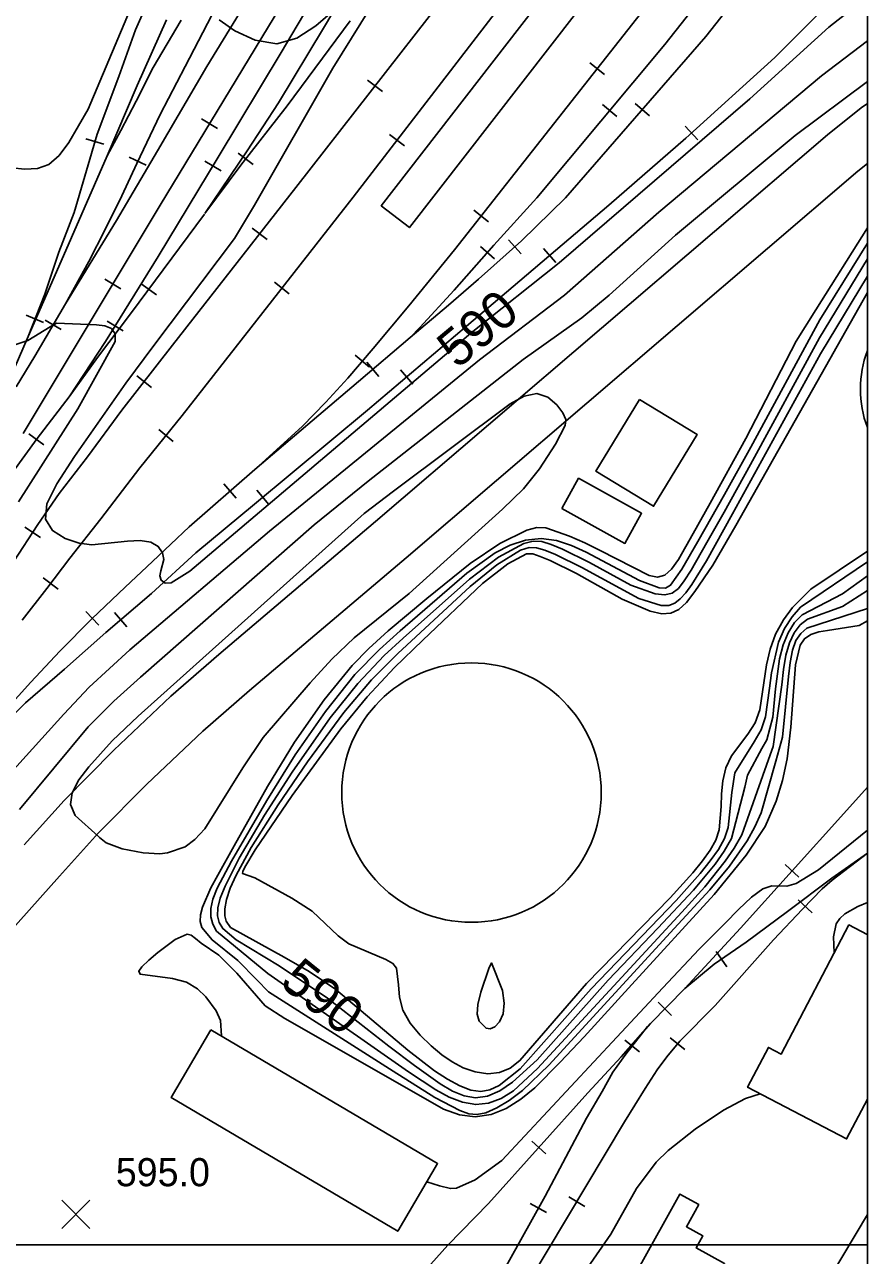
# Model space of a CAD drawing. Extents: x 79600 to 91800, y 75600 to 84400.
# Drawn here: x 89551 to 90000, y 77994 to 78651 of the extents above; entities that cross this region are included whole.
import ezdxf

# ---------------------------------------------------------------- set-up
doc = ezdxf.new("R2010")
doc.units = 0
for name, color, linetype in [('080-090$0$BLDG', 7, 'Continuous'), ('080-090$0$GRID', 7, 'Continuous'), ('080-090$0$INDEX', 7, 'Continuous'), ('080-090$0$INDXLBL', 7, 'Continuous'), ('080-090$0$INTER', 7, 'Continuous'), ('080-090$0$ROAD', 7, 'Continuous'), ('080-090$0$RR', 7, 'Continuous'), ('080-090$0$SPOTMARK', 7, 'Continuous'), ('080-090$0$SPOTS', 7, 'Continuous')]:
    doc.layers.add(name, color=color, linetype=linetype)

# ---------------------------------------------------------------- blocks, each defined once
blk = doc.blocks.new('080-090$0$SPOTS')
at = {"layer": '080-090$0$SPOTMARK'}
for p, q in [((-0.5, -0.5), (0.5, 0.5)), ((-0.5, 0.5), (0.5, -0.5))]:
    blk.add_line(p, q, dxfattribs=at)

msp = doc.modelspace()

# ---------------------------------------------------------------- linework, layer by layer
at = {"layer": '080-090$0$BLDG'}
for points in [[(89845.31, 78688.78), (89740.77, 78554), (89755.81, 78542.34), (89860.35, 78677.12)], [(89878.5, 78450.68), (89855.29, 78412.42), (89886.02, 78393.77), (89909.23, 78432.03)], [(89837.11, 78392.51), (89870.71, 78373.88), (89879.64, 78390), (89846.05, 78408.63)], [(89650.02, 78114.57), (89770.86, 78043.2), (89749.59, 78007.19), (89628.75, 78078.55)], [(89878.12, 77949.43), (89875.24, 77944.25), (89865.44, 77949.7), (89861.43, 77942.48), (89855.07, 77946.01), (89900.06, 78026.95), (89910.1, 78021.37), (89903.54, 78009.58), (89912.34, 78004.69), (89908.78, 77998.29), (89923.87, 77989.91), (89895.87, 77939.55)]]:
    msp.add_lwpolyline(points, close=True, dxfattribs=at)
for points in [[(90000, 78165.49), (89999.96, 78165.42), (89990.16, 78170.54), (89954.11, 78101.59), (89947.26, 78105.17), (89936.15, 78083.92), (89988.87, 78056.35), (90000, 78077.64)], [(90000, 78016.16), (89811.25, 77699.76)]]:
    msp.add_lwpolyline(points, dxfattribs=at)
msp.add_circle((89788.93, 78241.05), 69.17, dxfattribs=at)
msp.add_arc((90054.35, 78456.22), 58.08, 159.352, 200.648, dxfattribs=at)
at = {"layer": '080-090$0$GRID'}
for p, q in [((90000, 80000), (90000, 76000)), ((90000, 78000), (85000, 78000))]:
    msp.add_line(p, q, dxfattribs=at)
at = {"layer": '080-090$0$INDEX'}
for points in [[(89543.88, 78574.21), (89550.87, 78573.44), (89557.47, 78573.78), (89563.58, 78576.04), (89569.14, 78580.81), (89574.33, 78587.69), (89584.49, 78605.45), (89614.81, 78677.27)], [(89739.94, 78667.47), (89714.95, 78627.34), (89673.22, 78554.3), (89662.61, 78536.43), (89619.56, 78479.54), (89604.66, 78459.3), (89577.29, 78420.22), (89567.89, 78405.75), (89562.54, 78394.94), (89561.75, 78386.88), (89565.56, 78380.79), (89572.3, 78376.5), (89579.84, 78373.97), (89586.5, 78373.08), (89605.49, 78375.13), (89612.19, 78375.45), (89617.91, 78374.62), (89621.92, 78372.28), (89624.22, 78368.94), (89624.94, 78365.35), (89623.38, 78359.25), (89622.84, 78356.62), (89623.53, 78354.24), (89625.56, 78352.73), (89628.86, 78352.86), (89638.69, 78359.19), (89789.61, 78486.96), (89835.64, 78523.52), (89937.4, 78610.94), (89979.42, 78649.12), (90000, 78665.49)], [(89654.32, 78653.06), (89662.74, 78647.24), (89673.57, 78642.19), (89685.08, 78640.32), (89695.88, 78643.31), (89705.94, 78649.93), (89724.95, 78666.48)], [(90000, 78525.69), (89974.48, 78483.6), (89937.72, 78416.05), (89923.58, 78390.65), (89914.44, 78374.37), (89906, 78359.74), (89902.37, 78354.01), (89899.21, 78349.88), (89896, 78347.37), (89892.07, 78346.43), (89886.93, 78346.97), (89873.93, 78351.68), (89851.87, 78363.68), (89837.48, 78370.79), (89831.4, 78373.31), (89826.44, 78374.86), (89821.88, 78375.17), (89816.8, 78373.93), (89803.27, 78366.57), (89787.85, 78354.89), (89752.55, 78323.48), (89742.34, 78314.13), (89728.28, 78299.28), (89713.53, 78280.9), (89693.3, 78252.02), (89678.51, 78229.02), (89665.06, 78206.08), (89657.52, 78191.2), (89654.96, 78184.81), (89653.62, 78179.58), (89653.47, 78175.34), (89654.42, 78171.77), (89656.39, 78168.58), (89663.45, 78162.58), (89686.47, 78148.67), (89712.21, 78131.47), (89744.87, 78105.78), (89758.51, 78095.49), (89772.17, 78085.73), (89778.72, 78081.91), (89784.98, 78079.36), (89791.14, 78078.37), (89797.45, 78079.24), (89804.09, 78082.11), (89810.88, 78086.61), (89823.92, 78098.55), (89861.72, 78141.01), (89888.23, 78168.85), (89907.37, 78189.05), (89918.82, 78202.82), (89923.66, 78209.75), (89927.51, 78216.65), (89934.64, 78243.91), (89936.13, 78250.34), (89943.79, 78264.64), (89946.43, 78269.15), (89949.56, 78281.22), (89951.1, 78296.44), (89953.19, 78312.44), (89955.13, 78319.8), (89957.77, 78326.3), (89961.14, 78331.68), (89965.16, 78335.76), (89986.82, 78347.01), (90000, 78356.69)]]:
    msp.add_lwpolyline(points, dxfattribs=at)
at = {"layer": '080-090$0$INTER'}
msp.add_line((89654.35, 78063.43), (89656.04, 78062.44), dxfattribs=at)
for points in [[(89526.27, 78232.85), (89571.59, 78282.81), (89585.13, 78297.21), (89606.83, 78317.09), (89681.19, 78380.53), (89793.28, 78471.79), (89838.5, 78506.33), (89888.81, 78550.49), (89975.59, 78623.19), (90000, 78641.89)], [(90000, 78620.22), (89961.57, 78591.47), (89897.72, 78538.36), (89862.26, 78506.35), (89847.84, 78494.21), (89816.44, 78471.94), (89733.78, 78407.19), (89705.1, 78383.78), (89612.52, 78302.58), (89598.3, 78289.88), (89584.54, 78276.19), (89548.03, 78232.13)], [(90000, 78542.26), (89972.51, 78498.49), (89962.09, 78481.79), (89935.26, 78429.8), (89916.22, 78395.42), (89907.19, 78379.16), (89899.25, 78365.37), (89895.61, 78360.27), (89891.96, 78357.02), (89888.08, 78355.95), (89883.7, 78356.76), (89857.57, 78370.14), (89849.27, 78374.22), (89841.17, 78377.85), (89828.54, 78382.18), (89823.68, 78382.34), (89818.35, 78380.99), (89804.06, 78373.94), (89788.15, 78363.24), (89765.08, 78344.57), (89744.55, 78327.25), (89734.13, 78317.9), (89725.37, 78308.78), (89710.44, 78290.43), (89694.64, 78267.89), (89680.18, 78244.33), (89662.47, 78212.62), (89653.6, 78197.08), (89649.92, 78190.29), (89645.43, 78179.92), (89644.49, 78175.93), (89644.31, 78172.41), (89645.12, 78169.12), (89650.65, 78162.47), (89664.29, 78151.54), (89674.4, 78141.25), (89680.7, 78134.84), (89747.12, 78092.48), (89769.46, 78078.56), (89782.71, 78071.59), (89787.55, 78069.77), (89791.83, 78069.33), (89796.52, 78070.36), (89802.36, 78072.92), (89809.09, 78076.92), (89816.19, 78082.23), (89830.17, 78095.78), (89897, 78168.54), (89916.07, 78189.12), (89926.54, 78201.79), (89935.87, 78215.38), (89940.03, 78222.76), (89943.41, 78230.28), (89951.13, 78257.83), (89954.75, 78270.65), (89957.89, 78302.93), (89958.78, 78310.45), (89960.07, 78316.93), (89961.92, 78322.07), (89964.43, 78325.94), (89967.67, 78328.74), (90000, 78339.3)], [(90000, 78534.04), (89974.65, 78493.08), (89937.88, 78425.3), (89923.8, 78400), (89909.63, 78374.86), (89901.14, 78360.23), (89895.05, 78351.57), (89892.42, 78350.08), (89889.05, 78350.19), (89878.48, 78354.14), (89850.13, 78369.24), (89842.28, 78372.83), (89834.22, 78375.47), (89826.01, 78376.55), (89817.75, 78375.62), (89809.56, 78372.92), (89801.58, 78368.85), (89786.45, 78358.05), (89750.92, 78327.31), (89739.84, 78317.35), (89726.79, 78304.06), (89711.07, 78284.34), (89694.95, 78261.12), (89679.77, 78236.81), (89660.99, 78204.54), (89653.38, 78190.15), (89651.09, 78184.27), (89649.94, 78179.23), (89649.91, 78174.82), (89650.96, 78170.86), (89653.04, 78167.23), (89680.36, 78144.55), (89755.26, 78092.24), (89769.88, 78082.58), (89777.11, 78078.68), (89784.22, 78075.92), (89791.19, 78074.73), (89798.01, 78075.46), (89804.69, 78077.98), (89811.25, 78082.08), (89824.14, 78093.88), (89901.05, 78177.37), (89913.3, 78190.77), (89924.17, 78204.44), (89928.93, 78211.45), (89933, 78218.53), (89947.27, 78258.75), (89949.84, 78265.56), (89954.41, 78298.49), (89955.28, 78306.76), (89956.54, 78314.32), (89958.4, 78320.86), (89960.93, 78326.26), (89964.19, 78330.48), (89968.16, 78333.52), (89986.78, 78340.22), (90000, 78348.81)], [(90000, 78516.37), (89975.01, 78475.09), (89928.09, 78389.61), (89914.19, 78364.72), (89906.33, 78351.99), (89903.14, 78347.63), (89900.23, 78344.37), (89897.4, 78342.07), (89894.18, 78340.84), (89890.06, 78340.83), (89878.18, 78344.62), (89847.72, 78361.12), (89833.67, 78367.99), (89828.05, 78370.28), (89823.63, 78371.64), (89819.64, 78371.77), (89815.08, 78370.33), (89802.4, 78362.45), (89788.14, 78350.89), (89749.57, 78315.24), (89735.61, 78301.11), (89720.8, 78283.71), (89701.5, 78257.38), (89685.84, 78234.56), (89671.38, 78211.77), (89663.39, 78196.96), (89660.33, 78190.07), (89658.27, 78184.01), (89657.4, 78179.11), (89657.46, 78175.33), (89658.07, 78172.58), (89660.48, 78169.15), (89689.13, 78153.27), (89702.31, 78145.61), (89716.66, 78136.08), (89754.92, 78103.73), (89769.22, 78092.75), (89776.15, 78088.2), (89782.66, 78084.67), (89788.57, 78082.44), (89793.83, 78081.73), (89798.74, 78082.58), (89803.73, 78084.93), (89814.88, 78093.79), (89852.74, 78136.42), (89898.03, 78183.6), (89910.78, 78197.91), (89916.22, 78204.69), (89920.55, 78210.8), (89923.75, 78216.54), (89925.85, 78222.4), (89927.7, 78241.14), (89929.32, 78251.58), (89939.67, 78268.14), (89943.4, 78274.58), (89945.73, 78281.49), (89947.85, 78296.73), (89948.83, 78305), (89952.58, 78321.33), (89955.85, 78328.57), (89959.9, 78334.83), (89964.39, 78339.89), (90000, 78364.13)], [(90000, 78507.71), (89929.83, 78383.51), (89917.6, 78362.41), (89908.08, 78348.21), (89903.51, 78342.48), (89899.42, 78338.62), (89895.29, 78336.66), (89890.42, 78336.44), (89884.27, 78337.79), (89869.18, 78344.18), (89844.83, 78357.89), (89830.88, 78364.76), (89825.59, 78366.99), (89821.65, 78368.31), (89818.17, 78368.36), (89808.32, 78363.11), (89794.8, 78352.46), (89762.95, 78322.3), (89747.83, 78307.76), (89733.24, 78292.12), (89719.21, 78275.04), (89693.35, 78239.58), (89673.59, 78210.46), (89668.03, 78201.29), (89666.95, 78199.04), (89666.79, 78197.93), (89673.33, 78195.69), (89693.11, 78184.85), (89704.04, 78177.82), (89717.83, 78164.71), (89723.55, 78160.33), (89743.22, 78151.98), (89747.03, 78149.97), (89749.03, 78147.5), (89750, 78138.54), (89750.52, 78132.03), (89752.4, 78125.03), (89756.31, 78118.16), (89761.63, 78111.76), (89767.45, 78106.07), (89773.03, 78101.3), (89778.56, 78097.42), (89784.44, 78094.38), (89790.91, 78092.19), (89797.58, 78091.17), (89803.91, 78091.72), (89809.52, 78094.12), (89814.72, 78098.19), (89850.32, 78139.19), (89894.91, 78184.95), (89907, 78198.34), (89912.12, 78204.63), (89916.2, 78210.31), (89919.16, 78215.67), (89920.99, 78221.17), (89921.96, 78233.59), (89922.17, 78240.37), (89922.93, 78247.33), (89924.59, 78254.18), (89927.48, 78260.62), (89936.3, 78272.13), (89940.24, 78278.21), (89942.7, 78285.15), (89946.26, 78309.23), (89948.15, 78317.5), (89951.06, 78325.53), (89955.19, 78333.09), (89960.1, 78339.83), (89969.82, 78349.6), (90000, 78369.84)], [(89543.85, 78479.33), (89552.3, 78482.13), (89564.21, 78489.43), (89567.66, 78491.43), (89589.04, 78490.45), (89593.51, 78490.02), (89596.99, 78488.51), (89598.96, 78485.73), (89598.94, 78481.6), (89578.97, 78445.73), (89547.42, 78396.15)], [(90000, 78332.63), (89995.66, 78330.08), (89978.78, 78327.5), (89974.04, 78326.72), (89969.83, 78325.37), (89966.47, 78323.13), (89964.15, 78319.72), (89961.7, 78309.2), (89959.11, 78276), (89957.3, 78259.13), (89954.73, 78247.5), (89951.3, 78236.51), (89945.47, 78222.96), (89935.42, 78207.69), (89918.36, 78186.67), (89874.5, 78138.65), (89848.94, 78110.85), (89836.21, 78097.38), (89822.63, 78083.71), (89815.29, 78077.64), (89807.49, 78072.7), (89799.34, 78069.37), (89790.95, 78068.15), (89782.45, 78069.29), (89773.96, 78072.28), (89714.56, 78106.14), (89689.49, 78120.54), (89679, 78127.38), (89663.85, 78144.82), (89654.19, 78154.31), (89644.87, 78160.83), (89641.83, 78163.29), (89639.55, 78164.99), (89637.31, 78165.57), (89630.97, 78162.72), (89621.7, 78155.75), (89616.88, 78151.73), (89613.19, 78148.22), (89611.49, 78145.76), (89612.21, 78144.22), (89629.5, 78141.9), (89636.94, 78139.95), (89642.87, 78136.5), (89647.29, 78132.22), (89652.76, 78124.75), (89655.14, 78119.59), (89655.58, 78111.29)], [(89765.09, 78033.43), (89771.89, 78031.33), (89777.71, 78029.91), (89780.88, 78030.08), (89790.97, 78034.64), (89805.16, 78044.93), (89890.9, 78136.97), (89910.31, 78157.6), (89924.1, 78171.47), (89931.34, 78178.8), (89938.29, 78185.33), (89944.31, 78189.78), (89949.02, 78191.35), (89957.1, 78191.22), (89961.99, 78192.63), (89973.99, 78199.79), (90000, 78220.98)], [(90000, 78182.42), (89994.97, 78180.31), (89988.01, 78176.46), (89985.29, 78173.97), (89983.4, 78171.1), (89981.89, 78164.08), (89982.35, 78155.6)], [(89942.85, 78080.41), (89934.93, 78077.96), (89923.28, 78071.76), (89908.15, 78061.63), (89893.75, 78050.27), (89887.45, 78044.05), (89876.94, 78029.99), (89863.13, 78005.68), (89836.77, 77967.39)]]:
    msp.add_lwpolyline(points, dxfattribs=at)
for points in [[(89590.6, 78217.08), (89594.19, 78214.29), (89602.72, 78211.12), (89613.93, 78208.96), (89622.8, 78208.39), (89626.92, 78208.85), (89636.27, 78212.16), (89641.43, 78215.99), (89646.79, 78221.77), (89667.1, 78254.33), (89677.87, 78270.43), (89702.92, 78299.51), (89714.55, 78312.18), (89726.29, 78323.51), (89755.61, 78347.21), (89805.39, 78392.18), (89816.6, 78403.1), (89825.2, 78413.69), (89833.77, 78426.89), (89838.91, 78436.77), (89839.15, 78440.01), (89837.66, 78443.49), (89834.4, 78447.88), (89829.63, 78451.9), (89823.71, 78453.82), (89816.94, 78452.39), (89809.62, 78448.32), (89747.35, 78401.81), (89731.79, 78389.86), (89611.2, 78281.87), (89597.33, 78268.71), (89584.89, 78254.79), (89579.6, 78247.8), (89575.97, 78241.01), (89575.12, 78234.62), (89577.67, 78228.85), (89589.81, 78217.85)], [(89798.25, 78147.31), (89793.82, 78134.71), (89792.22, 78128), (89792.03, 78122.85), (89793.02, 78119.24), (89796.71, 78115.37), (89798.92, 78115.04), (89801.33, 78116.12), (89803.8, 78118.83), (89805.73, 78123.09), (89806.41, 78128.78), (89805.41, 78135.56), (89799.51, 78150.27)]]:
    msp.add_lwpolyline(points, close=True, dxfattribs=at)
at = {"layer": '080-090$0$ROAD'}
for p, q in [((90000, 78608.49), (89996.71, 78606.17)), ((89996.71, 78606.17), (89978.8, 78591.73)), ((89978.8, 78591.73), (89737.7, 78385.55)), ((90000, 78576.42), (89994.92, 78572.33)), ((89994.92, 78572.33), (89754.02, 78366.32)), ((89737.7, 78385.55), (89654.17, 78314.7)), ((89754.02, 78366.32), (89670.63, 78295.58)), ((89654.17, 78314.7), (89628.68, 78292.45)), ((89628.68, 78292.45), (89598.28, 78263.68)), ((89670.63, 78295.58), (89645.65, 78273.78)), ((89645.65, 78273.78), (89615.9, 78245.63)), ((89598.28, 78263.68), (89571.68, 78236.89)), ((89615.9, 78245.63), (89590.03, 78219.56)), ((89571.68, 78236.89), (89550.45, 78213.26)), ((89590.03, 78219.56), (89569.24, 78196.43)), ((89569.24, 78196.43), (89542.77, 78166.77))]:
    msp.add_line(p, q, dxfattribs=at)
at = {"layer": '080-090$0$RR'}
for p, q in [((89971.81, 78774.43), (89779.91, 78530.45)), ((90000, 78753.86), (89913.95, 78644.15)), ((89836.7, 78745.21), (89695.21, 78563.63)), ((89677.08, 78643.64), (89728.15, 78727.8)), ((89687.52, 78635.7), (89741.28, 78726.58)), ((89755.36, 78724.35), (89709.96, 78648.61)), ((89957.8, 78723.68), (89892.06, 78639.96)), ((89698.98, 78712.32), (89647.91, 78628.15)), ((89836.95, 78702.91), (89725.84, 78558.55)), ((89620.82, 78672.51), (89609.81, 78647.74)), ((89977.38, 78659.72), (89950.65, 78633.07)), ((89626.34, 78653.07), (89610.72, 78618.03)), ((89634.1, 78652.97), (89619.2, 78627.76)), ((89650.4, 78655.67), (89636.27, 78628.22)), ((89724.22, 78652.49), (89690.69, 78607.17)), ((89609.81, 78647.74), (89600.89, 78622.91)), ((89709.96, 78648.61), (89686.02, 78608.84)), ((89622.95, 78554.29), (89677.08, 78643.64)), ((89892.06, 78639.96), (89823.73, 78558.25)), ((89913.95, 78644.15), (89839.12, 78558.21)), ((89653.95, 78579.85), (89687.52, 78635.7)), ((89950.65, 78633.07), (89903.17, 78589.98)), ((89619.2, 78627.76), (89610.2, 78609.73)), ((89647.91, 78628.15), (89621.46, 78583.18)), ((89636.27, 78628.22), (89623.02, 78602.55)), ((89852.01, 78630.2), (89859.87, 78624.02)), ((89600.89, 78622.91), (89589.29, 78592.19)), ((89733.53, 78620.95), (89741.42, 78614.81)), ((89610.72, 78618.03), (89594.62, 78580.52)), ((89610.2, 78609.73), (89601.96, 78594.17)), ((89690.69, 78607.17), (89665.89, 78575.61)), ((89686.02, 78608.84), (89669.31, 78583.27)), ((89858.75, 78607.92), (89866.42, 78601.51)), ((89876.28, 78608.5), (89883.82, 78601.93)), ((89623.02, 78602.55), (89610.45, 78576.58)), ((89653.59, 78595.21), (89645.04, 78600.39)), ((89601.96, 78594.17), (89594.62, 78580.52)), ((89902.9, 78596.48), (89909.62, 78589.08)), ((89589.29, 78592.19), (89577.07, 78550.4)), ((89583.34, 78589.67), (89592.94, 78586.87)), ((89745.3, 78592.03), (89753.22, 78585.93)), ((89903.17, 78589.98), (89862.17, 78554.32)), ((89594.62, 78580.52), (89569, 78521.66)), ((89621.46, 78583.18), (89599.69, 78546.12)), ((89669.31, 78583.27), (89646.81, 78549.83)), ((89664.61, 78582.07), (89672.47, 78575.89)), ((89610.45, 78576.58), (89602.58, 78559.21)), ((89606.5, 78579.89), (89615.5, 78575.54)), ((89621.85, 78526.87), (89653.95, 78579.85)), ((89665.89, 78575.61), (89646.81, 78549.83)), ((89655.39, 78572.57), (89646.84, 78577.75)), ((89695.21, 78563.63), (89629.59, 78479.63)), ((89549.82, 78432.52), (89622.95, 78554.29)), ((89602.58, 78559.21), (89593.58, 78541.31)), ((89725.84, 78558.55), (89634.7, 78442.17)), ((89862.17, 78554.32), (89786.31, 78489.76)), ((89823.73, 78558.25), (89800.92, 78532.87)), ((89839.12, 78558.21), (89815.55, 78535.2)), ((89577.07, 78550.4), (89568.95, 78529.29)), ((89646.66, 78549.56), (89607.21, 78496.25)), ((89790.19, 78551.6), (89798.05, 78545.42)), ((89599.69, 78546.12), (89572.42, 78501.73)), ((89593.58, 78541.31), (89584.89, 78524.24)), ((89672.04, 78542.1), (89679.92, 78535.95)), ((89815.55, 78535.2), (89792.75, 78514.81)), ((89808.69, 78535.77), (89815.36, 78528.32)), ((89568.95, 78529.29), (89561.48, 78506.77)), ((89779.91, 78530.45), (89755.57, 78500.53)), ((89800.92, 78532.87), (89779.68, 78508.96)), ((89793.66, 78532.22), (89801.14, 78525.58)), ((89827.33, 78531.24), (89833.81, 78523.62)), ((89569, 78521.66), (89552.63, 78484.3)), ((89584.89, 78524.24), (89572.42, 78501.73)), ((89593.87, 78481.67), (89621.85, 78526.87)), ((89601.95, 78509.6), (89593.37, 78514.75)), ((89792.75, 78514.81), (89776.67, 78501.01)), ((89612.9, 78512.35), (89620.94, 78506.4)), ((89683.92, 78513.14), (89691.8, 78506.97)), ((89779.68, 78508.96), (89761.45, 78489.1)), ((89561.48, 78506.77), (89552.63, 78484.3)), ((89572.42, 78501.73), (89556.19, 78473.79)), ((89551.43, 78495.56), (89560.66, 78491.74)), ((89607.21, 78496.25), (89589.59, 78473.06)), ((89755.57, 78500.53), (89736.59, 78477.94)), ((89776.67, 78501.01), (89756.18, 78483.73)), ((89561.56, 78492.98), (89570.2, 78487.95)), ((89603.19, 78487.22), (89594.69, 78492.49)), ((89786.31, 78489.76), (89733.52, 78444.89)), ((89761.45, 78489.1), (89756.18, 78483.73)), ((89552.63, 78484.3), (89527.61, 78427.08)), ((89756.18, 78483.73), (89728.71, 78460.29)), ((89574.4, 78452.16), (89593.87, 78481.67)), ((89629.59, 78479.63), (89602.48, 78444.94)), ((89736.59, 78477.94), (89723.08, 78461.98)), ((89556.19, 78473.79), (89546.13, 78457.45)), ((89589.59, 78473.06), (89574.4, 78452.16)), ((89726.99, 78474.34), (89734.63, 78467.88)), ((89733.04, 78470.56), (89739.53, 78462.95)), ((89610.48, 78463.3), (89618.36, 78457.14)), ((89751.16, 78466.45), (89757.64, 78458.83)), ((89728.71, 78460.29), (89673.36, 78413.41)), ((89723.08, 78461.98), (89711.18, 78449.17)), ((89574.4, 78452.16), (89557.37, 78429.93)), ((89711.18, 78449.17), (89698.73, 78436.23)), ((89602.48, 78444.94), (89584.12, 78420.12)), ((89733.52, 78444.89), (89673.22, 78394.84)), ((89634.7, 78442.17), (89612.09, 78414.14)), ((89698.73, 78436.23), (89673.36, 78413.41)), ((89557.37, 78429.93), (89544.21, 78411.74)), ((89552.9, 78432.28), (89561, 78426.42)), ((89622.16, 78434.58), (89629.94, 78428.31)), ((89584.12, 78420.12), (89569.11, 78400.6)), ((89612.09, 78414.14), (89591.31, 78387.03)), ((89673.36, 78413.41), (89638.47, 78382.85)), ((89656.9, 78405.64), (89663.49, 78398.12)), ((89569.11, 78400.6), (89557.8, 78384.02)), ((89674.47, 78402.37), (89680.85, 78394.67)), ((89673.22, 78394.84), (89641.93, 78368.87)), ((89557.8, 78384.02), (89544.72, 78364.16)), ((89591.31, 78387.03), (89574.73, 78366.04)), ((89550.85, 78382.56), (89559.2, 78377.06)), ((89638.47, 78382.85), (89618.78, 78364.3)), ((89574.73, 78366.04), (89562.6, 78349.9)), ((89618.78, 78364.3), (89604.22, 78350.59)), ((89641.93, 78368.87), (89618.26, 78347.26)), ((89560.6, 78355.57), (89568.6, 78349.56)), ((89562.6, 78349.9), (89549.33, 78332.96)), ((89604.22, 78350.59), (89586.51, 78333.65)), ((89618.26, 78347.26), (89593.92, 78326.36)), ((89583.37, 78337.56), (89590.28, 78330.34)), ((89586.51, 78333.65), (89569.5, 78316.55)), ((89598.68, 78337.03), (89605.2, 78329.45)), ((89593.92, 78326.36), (89571.85, 78306.91)), ((89569.5, 78316.55), (89554.03, 78299.96)), ((89571.85, 78306.91), (89551.2, 78288.95)), ((89554.03, 78299.96), (89530.36, 78273.9)), ((89551.2, 78288.95), (89535.91, 78274.01)), ((89987.49, 78229.95), (90000, 78243.98)), ((89932.27, 78168.79), (89987.49, 78229.95)), ((89981.05, 78195.34), (90000, 78208.83)), ((89981.14, 78194.38), (90000, 78208.7)), ((89963.52, 78195.93), (89956.09, 78202.63)), ((89957.36, 78177.6), (89981.05, 78195.34)), ((89975.87, 78189.72), (89981.14, 78194.38)), ((89965.44, 78178.89), (89975.87, 78189.72)), ((89970.5, 78176.99), (89963.17, 78183.79)), ((89935.37, 78161.35), (89957.36, 78177.6)), ((89949.97, 78162.57), (89965.44, 78178.89)), ((89902.74, 78136.67), (89932.27, 78168.79)), ((89918.38, 78149.51), (89935.37, 78161.35)), ((89918.83, 78127.59), (89949.97, 78162.57)), ((89925.06, 78148.07), (89919.35, 78156.28)), ((89902.74, 78136.67), (89918.38, 78149.51)), ((89884.29, 78117.95), (89902.74, 78136.67)), ((89895.57, 78122.28), (89888.45, 78129.3)), ((89899.95, 78108.6), (89918.83, 78127.59)), ((89868.64, 78100.11), (89884.29, 78117.95)), ((89871.18, 78101.56), (89882.85, 78116.33)), ((89878.55, 78102.83), (89870.71, 78109.03)), ((89893.05, 78100.21), (89899.95, 78108.6)), ((89902.63, 78103.99), (89894.91, 78110.35)), ((89864.37, 78091.92), (89871.18, 78101.56)), ((89851.01, 78080.95), (89868.64, 78100.11)), ((89887.84, 78093.16), (89893.05, 78100.21)), ((89858.65, 78081.69), (89864.37, 78091.92)), ((89881.44, 78083.23), (89887.84, 78093.16)), ((89850.32, 78067.38), (89858.65, 78081.69)), ((89870.51, 78065.53), (89881.44, 78083.23)), ((89797.93, 78021.95), (89851.01, 78080.95)), ((89806.12, 77957.77), (89870.51, 78065.53)), ((89828.14, 78025.89), (89850.32, 78067.38)), ((89828.49, 78048.44), (89821.05, 78055.13)), ((89787.24, 77952.38), (89828.14, 78025.89)), ((89849.36, 78020.38), (89840.77, 78025.51)), ((89776.32, 77999.71), (89797.93, 78021.95)), ((89828.96, 78017.08), (89820.22, 78021.94)), ((89761.25, 77982.83), (89776.32, 77999.71))]:
    msp.add_line(p, q, dxfattribs=at)

# ---------------------------------------------------------------- block references
at = {"layer": '080-090$0$SPOTMARK', "xscale": 15, "yscale": 15}
msp.add_blockref('080-090$0$SPOTS', (89577.93, 78016.16), dxfattribs=at)

# ---------------------------------------------------------------- texts
at = {"layer": '080-090$0$INDXLBL'}
for rotation, p in [(39.94122, (89781.37, 78466.6)), (321.15778, (89686.05, 78138.65))]:
    msp.add_text('590', height=20, rotation=rotation, dxfattribs=at).set_placement(p)
at = {"layer": '080-090$0$SPOTS'}
msp.add_text('595.0', height=15, dxfattribs=at).set_placement((89599.28, 78031.16))

doc.saveas('drawing.dxf')
